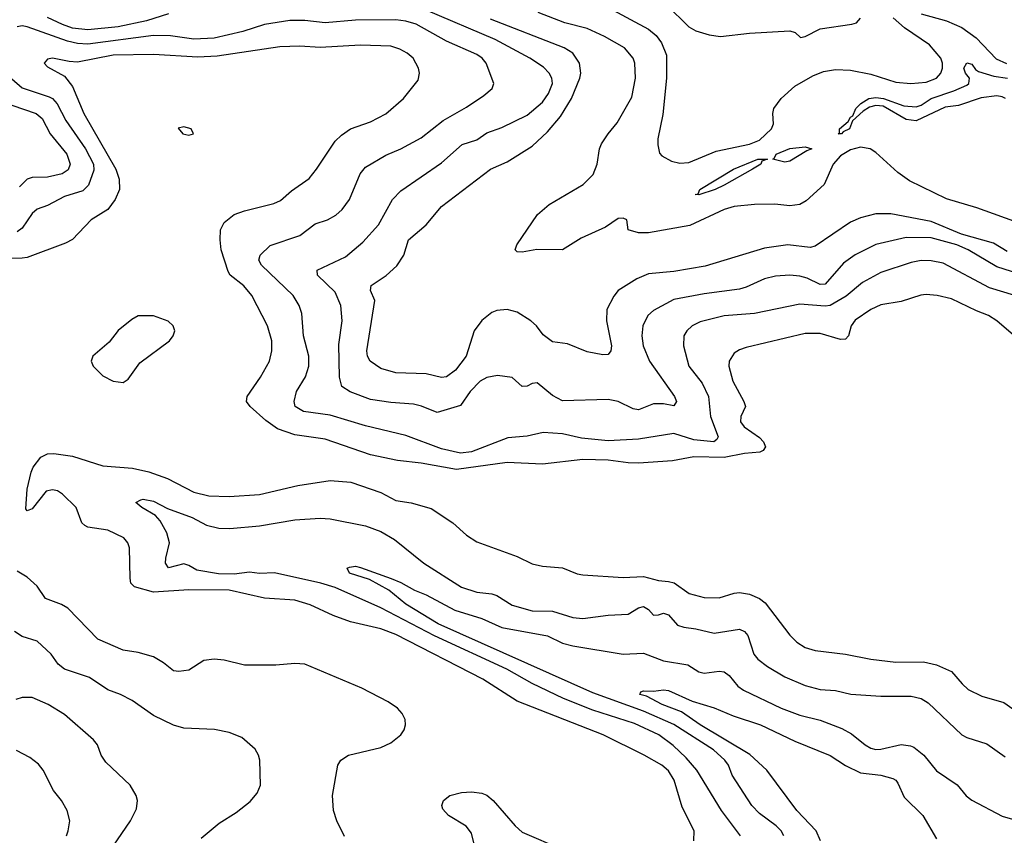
# Model space of a CAD drawing. Header units: inches. Extents: x 1305375 to 1407406, y 744550 to 841633.
# Tile 432 of 509: x 1373440 to 1377339, y 823672 to 826902. Entities that reach past the tile are written whole.
import ezdxf

# ---------------------------------------------------------------- set-up
doc = ezdxf.new("R2010")
doc.units = ezdxf.units.IN
doc.header["$MEASUREMENT"] = 0
doc.layers.add('B3872', color=7, linetype='Continuous')

msp = doc.modelspace()

# ---------------------------------------------------------------- linework, layer by layer
at = {"layer": 'B3872', "color": 5}
for points, elevation in [([(1375770.2, 826950), (1375930, 826864), (1375960, 826840), (1375982.2, 826810), (1376001, 826761), (1376001.9, 826670), (1375986.8, 826526.8), (1375967.5, 826430), (1375967, 826407), (1375974.1, 826374.1), (1375982.6, 826362.6), (1376021.7, 826341.7), (1376054.1, 826334.1), (1376090, 826337.1), (1376198.7, 826381.3), (1376330, 826408.7), (1376370, 826425.6), (1376417.2, 826470), (1376425.4, 826490), (1376422.6, 826530), (1376426.8, 826550), (1376456.1, 826590), (1376510, 826639.4), (1376580.8, 826679.2), (1376623.3, 826696.7), (1376670, 826704.3), (1376730, 826702.4), (1376810, 826686.5), (1376910, 826655.1), (1376968.9, 826648.9), (1377030, 826654.8), (1377070, 826671), (1377087.9, 826690), (1377094.6, 826710), (1377094.4, 826730), (1377087.8, 826750), (1377042.5, 826802.5), (1376944, 826870), (1376899.1, 826910)], 1080), ([(1376001, 826961), (1376090, 826873.7), (1376117.5, 826857.5), (1376170, 826841.6), (1376215.7, 826835.7), (1376330, 826849), (1376490, 826858), (1376511.4, 826851.4), (1376531.8, 826831.8), (1376550, 826836.1), (1376610, 826866.3), (1376735.9, 826884.1), (1376754, 826890), (1376770, 826908.7)], 1120), ([(1374030, 826924.9), (1373942.8, 826897.2), (1373830, 826873.2), (1373710, 826861.6), (1373650, 826869.1), (1373610, 826883), (1373551, 826911)], 1140), ([(1377430, 825885), (1377310, 825923.2), (1377196.5, 825990), (1377150.6, 826010), (1377050, 826038.4), (1376950, 826039.9), (1376830, 826011.9), (1376748.7, 825971.3), (1376702.7, 825937.3), (1376630, 825854.9), (1376610, 825853.1), (1376558.4, 825878.4), (1376530, 825886.2), (1376489.5, 825890.5), (1376433.1, 825886.9), (1376390, 825875.2), (1376317.4, 825842.6), (1376290, 825834.9), (1376150, 825816.9), (1376030, 825794.6), (1375949.5, 825750.5), (1375927.2, 825730), (1375907.2, 825690), (1375903.2, 825650), (1375908.8, 825610), (1375933.9, 825550), (1376032.9, 825410), (1376041.1, 825390), (1376030, 825372.6), (1375990, 825380.4), (1375950, 825381.1), (1375890, 825357.4), (1375870, 825360.8), (1375810, 825389.8), (1375770, 825398.5), (1375590, 825393.1), (1375550, 825414.2), (1375490, 825464.5), (1375470, 825461.4), (1375450, 825450.9), (1375430, 825449.8), (1375390, 825485.1), (1375332.5, 825492.5), (1375290, 825485.1), (1375263.7, 825470), (1375223.7, 825430), (1375185.8, 825374.1), (1375093, 825347), (1375031.4, 825371.4), (1374999.2, 825379.2), (1374910, 825386.2), (1374830, 825398.3), (1374748.5, 825428.5), (1374716.5, 825450), (1374706.4, 825486.4), (1374703.7, 825616.3), (1374717.3, 825710), (1374712.5, 825770), (1374690, 825822.7), (1374619.7, 825890), (1374618.4, 825910), (1374730, 825963.5), (1374799.2, 826020.8), (1374860.7, 826090), (1374916.5, 826190), (1374950, 826224.2), (1375110, 826335), (1375192.2, 826407.8), (1375250, 826426.7), (1375290, 826453.6), (1375350, 826475.5), (1375450, 826523.7), (1375510, 826574.8), (1375534, 826610), (1375549.9, 826650), (1375546.9, 826670), (1375537.5, 826690), (1375514.3, 826714.3), (1375459.8, 826750), (1375323.7, 826823.7), (1375050, 826939.2)], 1140), ([(1377410, 826092.9), (1377230, 826157.1), (1377110, 826193), (1376964.1, 826264.1), (1376916.9, 826296.9), (1376830, 826376.1), (1376807.6, 826390), (1376770, 826397), (1376730, 826387.3), (1376690, 826362.3), (1376661.9, 826330), (1376626, 826250), (1376554.8, 826185.2), (1376529.7, 826170.3), (1376490, 826164.8), (1376430, 826170.9), (1376350, 826170.4), (1376270, 826162.7), (1376230, 826150.9), (1376093.3, 826086.7), (1375930, 826057.7), (1375890, 826057.8), (1375849.4, 826069.4), (1375844, 826110), (1375830, 826115.9), (1375810, 826114.1), (1375760.2, 826079.8), (1375663.3, 826036.7), (1375590, 825991.2), (1375487.7, 825992.3), (1375430, 825981), (1375410, 825982.9), (1375402.9, 825990), (1375408.6, 826010), (1375490.6, 826130), (1375536.8, 826170), (1375670.9, 826250), (1375710.8, 826289.2), (1375727.5, 826330), (1375735.9, 826390), (1375743.6, 826410), (1375769.9, 826450), (1375806.7, 826493.3), (1375864.6, 826595.4), (1375878.8, 826670), (1375875.9, 826730), (1375869.8, 826750), (1375835.4, 826790), (1375756, 826836), (1375686.7, 826866.7), (1375598.4, 826890), (1375492.7, 826930)], 1080), ([(1377010, 826924.8), (1377110, 826897.4), (1377171.1, 826871.1), (1377227.2, 826830), (1377307.2, 826747.2), (1377348, 826728)], 1080), ([(1377380.5, 825810), (1377280.3, 825840.3), (1377097.2, 825937.2), (1377050, 825947.4), (1377010, 825947.9), (1376970, 825939.9), (1376850, 825901.1), (1376778.1, 825861.9), (1376712.2, 825807.8), (1376650, 825770.8), (1376630, 825767.4), (1376530, 825775.7), (1376350, 825738), (1376230, 825729.9), (1376134.8, 825705.2), (1376102.8, 825690), (1376082.2, 825670), (1376070.2, 825650), (1376068.3, 825610), (1376090.2, 825530), (1376142.2, 825462.2), (1376167.6, 825410), (1376176, 825330), (1376206, 825250), (1376200.8, 825239.2), (1376189.3, 825230.7), (1376110, 825238.5), (1376030, 825263.6), (1375890, 825240.4), (1375770, 825234.6), (1375665, 825245), (1375590, 825262.3), (1375513.1, 825266.9), (1375450, 825253.2), (1375373.7, 825246.3), (1375230, 825191.2), (1375185.3, 825185.3), (1375110, 825201.9), (1374970, 825255.5), (1374810, 825293.8), (1374670, 825336), (1374564.2, 825350), (1374530.9, 825370), (1374527.1, 825390), (1374535.9, 825430), (1374572.3, 825487.7), (1374585.2, 825530), (1374585.2, 825570), (1374564.2, 825650), (1374557.9, 825737.9), (1374547.4, 825770), (1374523.2, 825810), (1374397.8, 825930), (1374387.8, 825950), (1374392.1, 825970), (1374432.6, 826007.4), (1374550, 826047.7), (1374610, 826094.2), (1374659.5, 826110), (1374692.3, 826127.7), (1374716.8, 826150), (1374745.8, 826190), (1374788.8, 826291.2), (1374810, 826318.2), (1374890, 826365.4), (1374950, 826390.2), (1375030, 826433.7), (1375117, 826503), (1375210, 826555), (1375278.5, 826601.5), (1375311.3, 826630), (1375318.3, 826650), (1375287.2, 826730), (1375271.6, 826750), (1375250, 826764.3), (1375130, 826817.1), (1375010, 826884.6), (1374970, 826896.5), (1374930, 826901.2), (1374770, 826899.6), (1374650, 826889.5), (1374570, 826898.9), (1374510, 826898.6), (1374410, 826882.7), (1374324.5, 826855.5), (1374210, 826828.9), (1374130, 826824.7), (1374037.8, 826837.8), (1373970, 826839), (1373710, 826805.5), (1373670, 826807.4), (1373630, 826816.9), (1373470, 826873.6), (1373450, 826878), (1373430, 826873.7)], 1160), ([(1377350, 825984.5), (1377296.5, 826016.5), (1377170, 826052.3), (1377050, 826103), (1376890, 826133.4), (1376830, 826133.2), (1376770, 826116.9), (1376730, 826099.9), (1376590, 826004.7), (1376570, 826000.4), (1376482, 826010), (1376390, 825996.7), (1376154.2, 825925.8), (1376030, 825904.7), (1375930, 825895.6), (1375884.2, 825875.8), (1375810.1, 825829.9), (1375792.9, 825807.1), (1375765.7, 825754.3), (1375764, 825710), (1375783.2, 825610), (1375780.7, 825590), (1375770, 825576.4), (1375750, 825575.3), (1375686.8, 825586.8), (1375610, 825618.2), (1375550, 825626.2), (1375513.6, 825653.6), (1375486.4, 825690), (1375464.4, 825710), (1375410, 825744.1), (1375370, 825755), (1375330.2, 825749.8), (1375310, 825742.4), (1375270, 825711.1), (1375239.3, 825670), (1375208.4, 825570), (1375165.4, 825514.6), (1375130, 825488.1), (1375110, 825484.4), (1375050, 825499.6), (1374930, 825503.2), (1374870, 825520.2), (1374828.1, 825550), (1374817, 825570), (1374814.4, 825590), (1374847.1, 825790), (1374829, 825830), (1374832.6, 825850), (1374891.5, 825888.5), (1374933.1, 825926.9), (1374962, 825970), (1374979.3, 826030), (1375049.9, 826090.1), (1375110, 826162.4), (1375305.1, 826310), (1375370, 826338.5), (1375470, 826401.7), (1375530, 826457.7), (1375581.7, 826518.3), (1375625.9, 826590), (1375657.7, 826670), (1375661.6, 826690), (1375657.1, 826730), (1375630, 826769.9), (1375596.8, 826790), (1375304.7, 826904.7)], 1120), ([(1377384.5, 825644.5), (1377309.8, 825710), (1377276.9, 825730), (1377228.5, 825748.5), (1377130, 825796.3), (1377073.2, 825810), (1377030, 825813.6), (1377008.9, 825811.1), (1376930, 825786.5), (1376850, 825773.4), (1376810, 825754.5), (1376748.4, 825711.6), (1376733.1, 825690), (1376722, 825650), (1376710, 825636.4), (1376690, 825635.3), (1376610, 825659.4), (1376550, 825659.8), (1376316.5, 825603.5), (1376290, 825594.6), (1376270, 825581), (1376250.2, 825550), (1376248, 825530), (1376264.3, 825470), (1376307.8, 825390), (1376313.7, 825370), (1376295.2, 825330), (1376295, 825310), (1376309.3, 825290), (1376370, 825247.6), (1376386.1, 825230), (1376393.9, 825210), (1376383.8, 825196.2), (1376370.4, 825190), (1376310, 825184.7), (1376230, 825168.8), (1376109.4, 825170.6), (1376024.7, 825155.3), (1375890, 825145.5), (1375850, 825146.5), (1375770, 825158.1), (1375670, 825159.7), (1375510, 825141.2), (1375370, 825148.2), (1375170, 825120.7), (1375030, 825146.2), (1374936.6, 825156.6), (1374830, 825178.3), (1374650, 825240.2), (1374530, 825257.5), (1374461.3, 825281.3), (1374415.1, 825315.1), (1374353.3, 825370), (1374338, 825390), (1374340.9, 825410), (1374393.6, 825486.4), (1374429, 825550), (1374439.1, 825590), (1374438.4, 825630), (1374421.9, 825690), (1374359.2, 825810), (1374328.1, 825848.1), (1374274, 825890), (1374265.4, 825905.4), (1374238.4, 825990), (1374234, 826030), (1374235.9, 826070), (1374250, 826098.9), (1374290, 826130.2), (1374330, 826145), (1374446.2, 826173.8), (1374473.6, 826186.4), (1374516.3, 826223.7), (1374586.4, 826273.6), (1374616, 826310), (1374690, 826420.4), (1374715.2, 826444.8), (1374750.8, 826469.2), (1374830, 826497.8), (1374890, 826529.3), (1374960.4, 826590), (1375017.8, 826662.2), (1375023.5, 826690), (1375018.9, 826710), (1374998, 826750), (1374975.1, 826770), (1374945.8, 826785.8), (1374910, 826797), (1374790, 826801.1), (1374630, 826792.5), (1374550, 826797.4), (1374470, 826795), (1374222.6, 826757.4), (1374146.2, 826753.8), (1373970, 826764), (1373810, 826761.1), (1373670, 826734.1), (1373635.9, 826735.9), (1373570.3, 826749.7), (1373550, 826745.1), (1373537.6, 826730), (1373550, 826714.9), (1373618.2, 826678.2), (1373650, 826637.3), (1373694.4, 826530), (1373821.7, 826310), (1373834.8, 826270), (1373836, 826230), (1373818.5, 826190), (1373789.1, 826150.9), (1373723.1, 826110), (1373650, 826031.2), (1373622.3, 826017.7), (1373470, 825960.7), (1373450, 825957), (1373310, 825956.2)], 1180), ([(1377343.5, 826590), (1377330, 826596.8), (1377310, 826599.9), (1377247.4, 826592.6), (1377157.1, 826562.9), (1377104.7, 826555.3), (1376990, 826501.4), (1376950, 826507.1), (1376859.6, 826559.6), (1376830, 826562.4), (1376805, 826555), (1376780.7, 826539.3), (1376738.5, 826501.5), (1376726, 826470), (1376701.5, 826458.5), (1376693.7, 826450), (1376681.2, 826450), (1376686, 826454), (1376686.6, 826470), (1376720.8, 826499.2), (1376730, 826515.8), (1376738.9, 826521.1), (1376751.3, 826550), (1376771.3, 826570), (1376802, 826590), (1376830, 826593.8), (1376860.7, 826590), (1376940.7, 826560.7), (1376990, 826556.6), (1377010, 826564.2), (1377049.8, 826590), (1377139.3, 826620.7), (1377190, 826643.2), (1377198, 826650), (1377200.5, 826670), (1377185.1, 826690), (1377178.9, 826710), (1377190, 826730.8), (1377210, 826725.5), (1377224.8, 826704.8), (1377236.9, 826696.9), (1377297.8, 826677.8), (1377352, 826670)], 1060), ([(1373410, 826667.2), (1373450, 826632.5), (1373556.8, 826596.8), (1373570, 826589.6), (1373588.9, 826568.9), (1373623, 826503), (1373700.8, 826390), (1373733.1, 826330), (1373733.7, 826306.3), (1373713, 826247), (1373690, 826223.7), (1373618, 826202), (1373550, 826166.3), (1373510, 826151.7), (1373490, 826134.2), (1373450, 826075.9), (1373430, 826062)], 1160), ([(1373410, 826563.4), (1373505.4, 826530), (1373530, 826510.1), (1373561.6, 826450), (1373626.9, 826370), (1373640.1, 826330), (1373632.7, 826307.3), (1373608, 826292), (1373550, 826278.7), (1373490, 826277), (1373470, 826269.9), (1373439.8, 826240.2)], 1140), ([(1376109.7, 823650), (1376110.8, 823690), (1376063.5, 823783.5), (1376032.3, 823890), (1376010, 823927.9), (1375983.1, 823950), (1375912.7, 823990), (1375751.1, 824070), (1375410, 824202.6), (1375274, 824290), (1374930, 824467.1), (1374870, 824489.1), (1374750, 824517.2), (1374682.3, 824542.3), (1374590, 824584.5), (1374530, 824602.7), (1374410, 824610.9), (1374270, 824642.3), (1374110, 824644.2), (1373970, 824635.2), (1373895.5, 824655.5), (1373881, 824670), (1373878.3, 824690), (1373875.1, 824810), (1373868.5, 824830), (1373853, 824850), (1373790, 824880.9), (1373710, 824892.8), (1373698.4, 824898.4), (1373686.1, 824910), (1373663.7, 824970), (1373610, 825023.2), (1373590, 825036.7), (1373570, 825040.7), (1373545.2, 825034.8), (1373490, 824965.4), (1373470, 824957.4), (1373464.6, 824964.6), (1373470, 825042.8), (1373485.7, 825110), (1373493.7, 825130), (1373524.8, 825170), (1373550, 825183.2), (1373575.6, 825184.4), (1373650, 825173.6), (1373770, 825135.1), (1373886.6, 825126.6), (1373951.6, 825111.6), (1374025.4, 825085.4), (1374130, 825031.5), (1374190, 825016.8), (1374270, 825013.4), (1374390, 825021.8), (1374542.1, 825057.9), (1374670, 825077.6), (1374751, 825071), (1374870, 825030.2), (1374930, 824997.5), (1374990, 824988.4), (1375070, 824966.9), (1375155.8, 824910), (1375210, 824860.3), (1375250, 824834.6), (1375410, 824776.5), (1375470, 824747.5), (1375510, 824738), (1375590, 824731), (1375647.7, 824707.7), (1375670, 824703.5), (1375830, 824692.7), (1375910, 824696.6), (1375970, 824680.7), (1376010, 824677.8), (1376032.1, 824672.1), (1376091.8, 824630), (1376150, 824613.6), (1376210, 824612.4), (1376269, 824631), (1376290, 824633.4), (1376330, 824626.5), (1376369.6, 824609.6), (1376392.7, 824592.7), (1376490, 824464.9), (1376517.4, 824437.4), (1376550, 824415.4), (1376590, 824403.7), (1376710, 824389.5), (1376810.8, 824369.2), (1376910, 824357.1), (1377018.6, 824358.6), (1377070, 824347.1), (1377130, 824321.3), (1377171.6, 824271.6), (1377196.4, 824250), (1377250, 824222.6), (1377337.4, 824197.4), (1377372.5, 824172.5)], 1180), ([(1376294.6, 823670), (1376218.8, 823770), (1376121.7, 823930), (1376079, 823979), (1376028, 824028), (1375971.2, 824070), (1375875, 824115), (1375710, 824167), (1375593.9, 824213.9), (1375470, 824273.3), (1375369, 824330), (1375082.4, 824462.4), (1374870, 824573.2), (1374690, 824652.8), (1374633.3, 824670), (1374450, 824711.6), (1374389.5, 824709.5), (1374350, 824714), (1374290, 824706.3), (1374228.1, 824708.1), (1374142.3, 824722.3), (1374110, 824740.8), (1374090, 824746.6), (1374030, 824731.1), (1374018, 824750), (1374018.8, 824770), (1374033.7, 824830), (1374023.6, 824870), (1373996.8, 824916.8), (1373978.3, 824938.3), (1373923.5, 824970), (1373900.9, 824990), (1373920, 825000), (1373930, 825002.8), (1373970, 824995.6), (1374025.9, 824965.9), (1374123.1, 824930), (1374180.3, 824900.3), (1374228.5, 824888.5), (1374272.3, 824887.7), (1374390, 824897.7), (1374530, 824921.1), (1374630, 824927.8), (1374670, 824925.2), (1374810, 824897.9), (1374870, 824874.8), (1374923.9, 824843.9), (1375040.7, 824750), (1375190, 824654.8), (1375250, 824634.4), (1375310, 824628.7), (1375330, 824621.3), (1375390, 824583), (1375470, 824560.9), (1375550, 824559.4), (1375630, 824535), (1375670, 824530.2), (1375770, 824543.8), (1375850, 824548.4), (1375890, 824572.9), (1375910, 824577.5), (1375930, 824566), (1375950, 824543.6), (1375970, 824544.5), (1375990, 824551.9), (1376010, 824544.9), (1376044.8, 824504.8), (1376070, 824496.1), (1376117.3, 824490), (1376190, 824472.1), (1376290, 824488.4), (1376310, 824479.6), (1376323.1, 824463.1), (1376347.4, 824390), (1376362.7, 824370), (1376400.8, 824340.8), (1376470, 824299.5), (1376550, 824265.8), (1376610, 824250.1), (1376670, 824245), (1376731.6, 824231.6), (1376850, 824222.4), (1376970, 824222.8), (1377010, 824213.7), (1377036.9, 824196.9), (1377170.3, 824070), (1377190, 824058.8), (1377270, 824034), (1377342.9, 823982.9)], 1160), ([(1376466.2, 823670), (1376455.8, 823690), (1376435.3, 823710), (1376370, 823758), (1376339.1, 823790), (1376261.5, 823910), (1376246.3, 823950), (1376232.6, 823970), (1376186.9, 824010), (1376030, 824110.3), (1375910, 824163.7), (1375710, 824235.9), (1375098, 824510), (1374970, 824586.8), (1374902.6, 824642.6), (1374825, 824685), (1374746.3, 824710), (1374737.2, 824730), (1374746.4, 824733.6), (1374770, 824737.3), (1374790, 824733.2), (1374911, 824689), (1374950, 824673.1), (1375003.1, 824643.1), (1375050, 824625), (1375163.4, 824563.4), (1375270, 824531.2), (1375350, 824495.6), (1375530, 824462.5), (1375590, 824433.6), (1375630, 824421.9), (1375830.4, 824389.5), (1375910, 824392.7), (1375990, 824363.3), (1376086.5, 824346.5), (1376130, 824319.7), (1376150, 824313.7), (1376210, 824321.6), (1376230, 824319.3), (1376250, 824304.9), (1376283.3, 824263.3), (1376306.8, 824246.8), (1376455.7, 824175.7), (1376530, 824147.8), (1376610, 824127.7), (1376695.5, 824095.5), (1376734.3, 824074.3), (1376787.9, 824030), (1376810, 824017.6), (1376830, 824012.4), (1376850, 824013.6), (1376930, 824031), (1376967, 824027), (1376981.1, 824021.1), (1377020.2, 823990), (1377070, 823926.9), (1377152.1, 823872.1), (1377187.9, 823827.9), (1377210, 823811.7), (1377330, 823747.6), (1377390, 823730.3)], 1140), ([(1374727.1, 823667.1), (1374695.8, 823730), (1374682.5, 823770), (1374679.3, 823830), (1374700.5, 823950), (1374711.8, 823970), (1374742.7, 823990), (1374870, 824020.2), (1374910, 824038.9), (1374949.6, 824070), (1374962.4, 824090), (1374968, 824110), (1374966.3, 824130), (1374954.7, 824154.7), (1374935.8, 824175.8), (1374900, 824200), (1374795, 824255), (1374570, 824349.8), (1374530, 824352.9), (1374454.1, 824345.9), (1374330, 824345.6), (1374250, 824365.6), (1374210, 824369.8), (1374170, 824364.7), (1374110, 824325.6), (1374070, 824320.2), (1374050, 824323.7), (1374010, 824355.5), (1373970, 824378.9), (1373910, 824395.9), (1373850, 824405.8), (1373750, 824448.5), (1373631.4, 824571.4), (1373606.2, 824586.2), (1373542.3, 824610), (1373510, 824659.3), (1373470, 824693.7), (1373430, 824718.7)], 1220), ([(1374158.7, 823661.3), (1374230, 823719.5), (1374298.2, 823761.8), (1374353.6, 823806.4), (1374381.3, 823838.7), (1374394.5, 823870), (1374391.8, 823970), (1374386.6, 823990), (1374373.4, 824013.4), (1374319.7, 824059.7), (1374270, 824079.6), (1374211.4, 824091.4), (1374090, 824096.3), (1374050, 824108.2), (1373970, 824146.9), (1373885.9, 824205.9), (1373839.3, 824230), (1373790, 824247.7), (1373717.3, 824297.3), (1373617.7, 824330), (1373592.8, 824350), (1373564.8, 824390), (1373510, 824441.5), (1373450, 824458.7), (1373419.5, 824479.5)], 1240), ([(1373762.2, 823557.8), (1373879.1, 823730), (1373903.6, 823776.4), (1373907.3, 823810), (1373902.3, 823830), (1373878.3, 823870), (1373781.3, 823961.3), (1373762.7, 823990), (1373748.3, 824030), (1373732.6, 824050), (1373618.4, 824150), (1373553.6, 824190), (1373490, 824217.3), (1373450, 824218.4), (1373425.5, 824210)], 1260), ([(1376611, 823650), (1376594.1, 823690), (1376517.5, 823770), (1376398.4, 823930), (1376331.9, 823991.9), (1376134.6, 824110), (1376061.4, 824161.4), (1375984.5, 824190), (1375922.4, 824222.4), (1375895.6, 824230), (1375900.4, 824239.6), (1375910, 824244.4), (1375950, 824242.6), (1375990, 824248.5), (1376010, 824246), (1376103.7, 824203.7), (1376190, 824177.2), (1376265.4, 824145.4), (1376373.8, 824110), (1376510, 824044.3), (1376650, 823988.4), (1376710, 823948.8), (1376770, 823919.5), (1376850.5, 823910.5), (1376897.5, 823897.5), (1376910.1, 823890.1), (1376917.9, 823877.9), (1376942.7, 823822.7), (1377015.8, 823750), (1377070, 823658.7)], 1120), ([(1373626.3, 823670), (1373633, 823690), (1373638.7, 823730), (1373628.5, 823770), (1373605.8, 823810), (1373574.8, 823850), (1373532.8, 823930), (1373514.3, 823954.3), (1373480.3, 823980.3), (1373427.7, 824007.7)], 1280), ([(1375246, 823610), (1375230, 823680.4), (1375208.8, 823708.8), (1375138, 823750), (1375115.4, 823775.4), (1375112.2, 823790), (1375118, 823810), (1375144.2, 823830), (1375190, 823841.3), (1375230, 823843.9), (1375270, 823839.4), (1375290, 823831.1), (1375315.3, 823810), (1375401.6, 823710), (1375430, 823684.7), (1375590, 823616)], 1180)]:
    msp.add_lwpolyline(points, dxfattribs=dict(at, elevation=elevation))
for points, elevation in [([(1374090, 826477.2), (1374067.3, 826472.7), (1374086, 826450), (1374110, 826444.9), (1374128, 826450), (1374119, 826470)], 1220), ([(1376470, 826338.2), (1376422, 826350), (1376427.8, 826352.2), (1376435.6, 826370), (1376490, 826391.4), (1376550, 826398.9), (1376577.3, 826390), (1376557.1, 826382.9), (1376490, 826341.6)], 1060), ([(1376130, 826208.4), (1376115.3, 826210), (1376127, 826213), (1376133, 826230), (1376266.2, 826310), (1376362.7, 826350), (1376401, 826350), (1376378.8, 826341.2), (1376375.3, 826330), (1376342.3, 826310), (1376230, 826247), (1376194.6, 826230)], 1060), ([(1373970, 825729.7), (1373910, 825729.6), (1373884.8, 825715.2), (1373830, 825671.8), (1373794.7, 825625.3), (1373730.5, 825570), (1373723.1, 825550), (1373732, 825530), (1373770, 825491.6), (1373810, 825470.2), (1373850, 825465.8), (1373870, 825478.4), (1373916.3, 825543.7), (1374033.3, 825630), (1374047.8, 825650), (1374054.7, 825670), (1374047.6, 825690), (1374028.6, 825708.6)], 1220)]:
    msp.add_lwpolyline(points, close=True, dxfattribs=dict(at, elevation=elevation))

doc.saveas('drawing.dxf')
